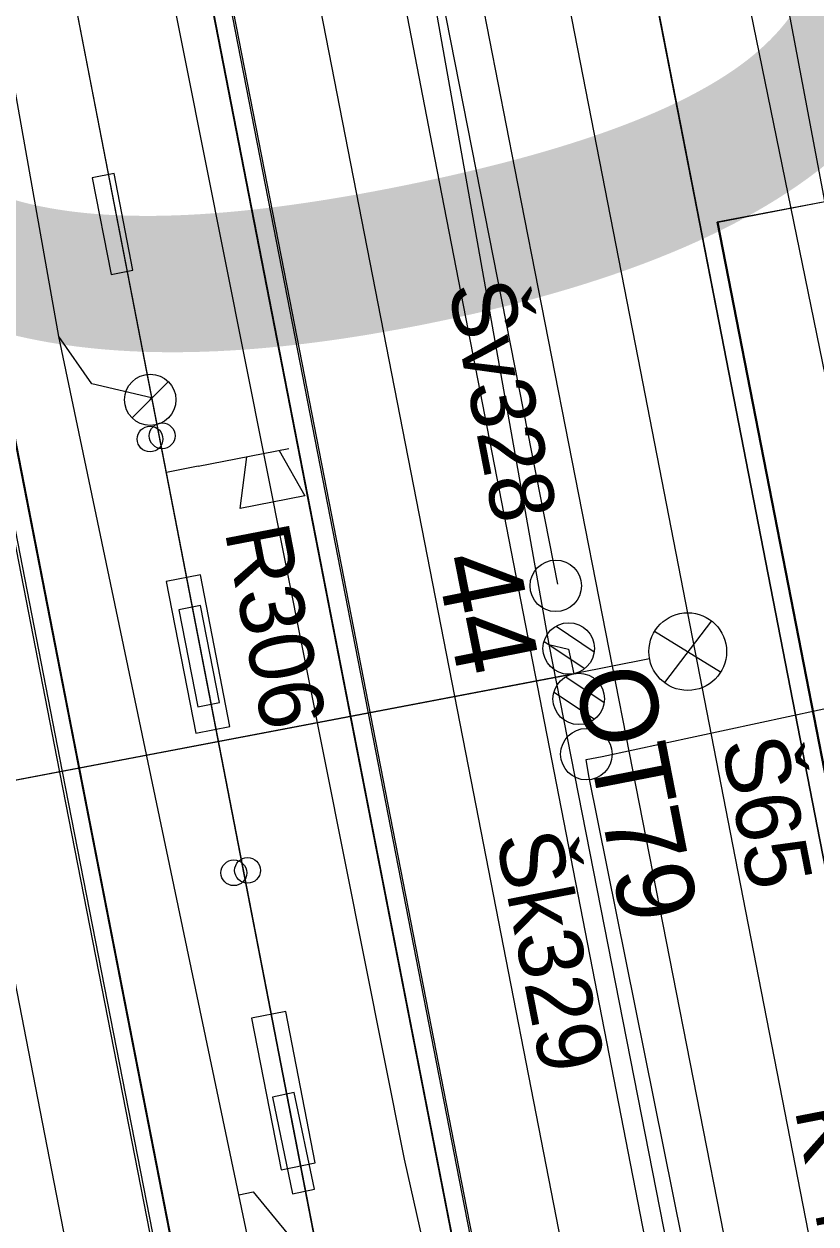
# Model space of a CAD drawing. Extents: x -545736 to -544888, y -1122892 to -1119128.
# Drawn here: x -545202.78 to -545187.41, y -1121770.21 to -1121746.9 of the extents above; entities that cross this region are included whole.
import ezdxf

# ---------------------------------------------------------------- set-up
doc = ezdxf.new("R2010")
doc.units = 0
for name, color, linetype in [('osvětlené plochy-hodnota-obrys', 7, 'Continuous'), ('Podbarveni_Nastupiste', 7, 'Continuous'), ('Podbarveni_Zastreseni_Pozemni', 7, 'Continuous'), ('Vrstva 1 - Koleje', 7, 'Continuous'), ('Vrstva 11 - Trakce', 7, 'Continuous'), ('Vrstva 14_zastreseni a nastupiste', 7, 'Continuous'), ('Vrstva 16_plochy', 7, 'Continuous'), ('Vrstva 23 - PHS - pozemni - schody - eskalatory', 7, 'Continuous'), ('Vrstva 25', 7, 'Continuous'), ('Vrstva 26', 7, 'Continuous'), ('Vrstva 29 - sdelzar', 7, 'Continuous'), ('Vrstva 31', 7, 'Continuous'), ('Vrstva 33 - prvky sdelzar', 7, 'Continuous'), ('Vrstva 4 - Teren - stezky - prechody - plochy', 7, 'Continuous'), ('Vrstva 42', 7, 'Continuous'), ('Vrstva 43', 7, 'Continuous'), ('Vrstva 44', 7, 'Continuous')]:
    doc.layers.add(name, color=color, linetype=linetype)

msp = doc.modelspace()

# ---------------------------------------------------------------- linework, layer by layer
at = {"layer": 'Podbarveni_Nastupiste'}
for p, q in [((-545191.158, -1121743.114), (-545189.242, -1121752.936)), ((-545189.242, -1121752.936), (-545187.331, -1121762.745))]:
    msp.add_line(p, q, dxfattribs=at)
for points in [[(-545217.368, -1121682.822), (-545215.446, -1121692.657), (-545213.545, -1121702.425), (-545211.641, -1121712.196), (-545209.721, -1121722.039), (-545207.816, -1121731.8), (-545205.906, -1121741.605), (-545203.994, -1121751.399), (-545202.093, -1121761.155), (-545200.179, -1121770.948), (-545198.277, -1121780.734), (-545196.359, -1121790.595), (-545195.979, -1121792.554), (-545194.455, -1121800.349), (-545192.535, -1121810.197), (-545190.626, -1121819.979), (-545188.728, -1121829.75), (-545186.804, -1121839.582), (-545184.9, -1121849.369), (-545182.993, -1121859.16)], [(-545176.664, -1121859.989), (-545178.574, -1121850.184), (-545180.481, -1121840.388), (-545182.39, -1121830.601), (-545184.299, -1121820.832), (-545186.202, -1121811.019), (-545188.114, -1121801.21), (-545190.028, -1121791.416), (-545191.936, -1121781.597), (-545194.23, -1121769.859), (-545195.758, -1121762.016), (-545197.67, -1121752.211), (-545199.585, -1121742.389), (-545201.492, -1121732.62), (-545203.329, -1121723.177), (-545205.298, -1121713.047), (-545207.216, -1121703.229), (-545209.127, -1121693.444), (-545211.033, -1121683.652)]]:
    msp.add_lwpolyline(points, dxfattribs=at)
at = {"layer": 'Podbarveni_Zastreseni_Pozemni'}
msp.add_line((-545211.47, -1121711.286), (-545201.855, -1121760.601), dxfattribs=at)
for points in [[(-545158.353, -1121955.704), (-545167.91, -1121906.688), (-545177.482, -1121857.6), (-545187.03, -1121808.63), (-545196.619, -1121759.457), (-545206.211, -1121710.262)], [(-545186.58, -1121750.229), (-545189.214, -1121750.728), (-545189.316, -1121750.748)], [(-545189.316, -1121750.748), (-545187.893, -1121758.049), (-545178.344, -1121807.045), (-545168.782, -1121856.109), (-545159.222, -1121905.16), (-545158.284, -1121909.972)], [(-545201.855, -1121760.601), (-545192.303, -1121809.6), (-545182.738, -1121858.66), (-545173.147, -1121907.858), (-545163.62, -1121956.724)]]:
    msp.add_lwpolyline(points, dxfattribs=at)
at = {"layer": 'Vrstva 1 - Koleje'}
for points in [[(-545219.01, -1121683.169), (-545217.101, -1121692.961), (-545215.17, -1121702.86), (-545213.27, -1121712.617), (-545211.361, -1121722.411), (-545209.465, -1121732.134), (-545207.557, -1121741.929), (-545205.641, -1121751.761), (-545203.736, -1121761.535), (-545201.841, -1121771.262), (-545199.933, -1121781.054), (-545197.636, -1121792.838), (-545196.098, -1121800.727), (-545194.176, -1121810.583), (-545192.282, -1121820.3), (-545190.374, -1121830.083), (-545188.448, -1121839.971), (-545186.548, -1121849.715), (-545184.635, -1121859.52)], [(-545204.598, -1121683.045), (-545202.446, -1121694.084), (-545200.893, -1121702.036), (-545198.518, -1121714.179), (-545196.602, -1121723.995), (-545194.695, -1121733.769), (-545192.79, -1121743.532), (-545190.869, -1121753.385), (-545188.974, -1121763.101), (-545187.053, -1121772.965), (-545185.151, -1121782.729), (-545183.231, -1121792.594), (-545181.323, -1121802.379), (-545179.426, -1121812.108), (-545177.532, -1121821.821), (-545175.608, -1121831.705), (-545173.691, -1121841.53), (-545171.796, -1121851.251), (-545169.872, -1121861.126)], [(-545209.393, -1121683.199), (-545207.488, -1121692.987), (-545205.563, -1121702.847), (-545203.658, -1121712.62), (-545201.742, -1121722.443), (-545199.842, -1121732.176), (-545197.931, -1121741.977), (-545196.019, -1121751.798), (-545194.112, -1121761.581), (-545192.212, -1121771.322), (-545190.282, -1121781.238), (-545188.375, -1121791.011), (-545186.47, -1121800.793), (-545184.553, -1121810.635), (-545182.663, -1121820.345), (-545180.739, -1121830.214), (-545178.835, -1121839.985), (-545176.93, -1121849.755), (-545175.02, -1121859.552)]]:
    msp.add_lwpolyline(points, dxfattribs=at)
at = {"layer": 'Vrstva 11 - Trakce'}
for p, q in [((-545192.455, -1121758.596), (-545191.713, -1121759.093)), ((-545192.686, -1121758.893), (-545191.898, -1121759.421)), ((-545220.056, -1121764.851), (-545192.111, -1121759.52)), ((-545192.263, -1121759.58), (-545191.519, -1121760.078)), ((-545192.493, -1121759.878), (-545191.707, -1121760.403))]:
    msp.add_line(p, q, dxfattribs=at)
for centre in [(-545192.208, -1121759.03), (-545192.014, -1121760.01)]:
    msp.add_circle(centre, 0.5, dxfattribs=at)
at = {"layer": 'Vrstva 14_zastreseni a nastupiste'}
for points in [[(-545217.421, -1121682.837), (-545215.499, -1121692.672), (-545213.598, -1121702.44), (-545211.694, -1121712.211), (-545209.774, -1121722.054), (-545207.869, -1121731.815), (-545205.959, -1121741.62), (-545204.047, -1121751.414), (-545202.146, -1121761.17), (-545200.232, -1121770.963), (-545198.33, -1121780.749), (-545196.412, -1121790.61), (-545196.032, -1121792.569), (-545194.508, -1121800.364), (-545192.588, -1121810.212), (-545190.679, -1121819.994), (-545188.781, -1121829.765), (-545186.857, -1121839.597), (-545184.953, -1121849.384), (-545183.046, -1121859.175)], [(-545217.368, -1121682.822), (-545215.446, -1121692.657), (-545213.545, -1121702.425), (-545211.641, -1121712.196), (-545209.721, -1121722.039), (-545207.816, -1121731.8), (-545205.906, -1121741.605), (-545203.994, -1121751.399), (-545202.093, -1121761.155), (-545200.179, -1121770.948), (-545198.277, -1121780.734), (-545196.359, -1121790.595), (-545195.979, -1121792.554), (-545194.455, -1121800.349), (-545192.535, -1121810.197), (-545190.626, -1121819.979), (-545188.728, -1121829.75), (-545186.804, -1121839.582), (-545184.9, -1121849.369), (-545182.993, -1121859.16)], [(-545176.664, -1121859.989), (-545178.574, -1121850.184), (-545180.481, -1121840.388), (-545182.39, -1121830.601), (-545184.299, -1121820.832), (-545186.202, -1121811.019), (-545188.114, -1121801.21), (-545190.028, -1121791.416), (-545191.936, -1121781.597), (-545194.23, -1121769.859), (-545195.758, -1121762.016), (-545197.67, -1121752.211), (-545199.585, -1121742.389), (-545201.492, -1121732.62), (-545203.329, -1121723.177), (-545205.298, -1121713.047), (-545207.216, -1121703.229), (-545209.127, -1121693.444), (-545211.033, -1121683.652)], [(-545176.62, -1121860.033), (-545178.53, -1121850.228), (-545180.437, -1121840.432), (-545182.346, -1121830.645), (-545184.255, -1121820.876), (-545186.158, -1121811.063), (-545188.07, -1121801.254), (-545189.984, -1121791.46), (-545191.892, -1121781.641), (-545194.186, -1121769.903), (-545195.714, -1121762.06), (-545197.626, -1121752.255), (-545199.541, -1121742.433), (-545201.448, -1121732.664), (-545203.285, -1121723.221), (-545205.254, -1121713.091), (-545207.172, -1121703.273), (-545209.083, -1121693.488), (-545210.989, -1121683.696)], [(-545206.211, -1121710.262), (-545196.619, -1121759.457), (-545187.03, -1121808.63), (-545177.482, -1121857.6), (-545167.91, -1121906.688), (-545158.353, -1121955.704)], [(-545158.353, -1121955.704), (-545167.959, -1121906.425), (-545177.532, -1121857.312), (-545187.064, -1121808.415), (-545196.682, -1121759.07), (-545206.197, -1121710.259)], [(-545211.47, -1121711.284), (-545201.855, -1121760.601), (-545192.303, -1121809.6), (-545182.738, -1121858.66), (-545173.147, -1121907.858), (-545163.62, -1121956.724), (-545163.626, -1121956.727), (-545173.205, -1121907.598), (-545182.779, -1121858.496), (-545192.361, -1121809.351), (-545201.935, -1121760.249), (-545211.481, -1121711.288)], [(-545168.235, -1121860.711), (-545170.146, -1121850.904), (-545172.046, -1121841.135), (-545173.955, -1121831.302), (-545175.868, -1121821.513), (-545177.789, -1121811.689), (-545179.691, -1121801.918), (-545181.6, -1121792.141), (-545183.504, -1121782.344), (-545185.417, -1121772.514), (-545187.331, -1121762.745), (-545189.242, -1121752.936), (-545191.158, -1121743.114)], [(-545168.235, -1121860.711), (-545170.146, -1121850.904), (-545172.046, -1121841.135), (-545173.955, -1121831.302), (-545175.868, -1121821.513), (-545177.789, -1121811.689), (-545179.691, -1121801.918), (-545181.6, -1121792.141), (-545183.504, -1121782.344), (-545185.417, -1121772.514), (-545187.331, -1121762.745), (-545189.242, -1121752.936), (-545191.158, -1121743.114)], [(-545158.29, -1121909.976), (-545159.275, -1121904.923), (-545168.857, -1121855.768), (-545178.402, -1121806.802), (-545187.951, -1121757.812), (-545189.328, -1121750.75)], [(-545189.316, -1121750.748), (-545187.893, -1121758.049), (-545178.344, -1121807.045), (-545168.782, -1121856.109), (-545159.222, -1121905.16), (-545158.284, -1121909.972)]]:
    msp.add_lwpolyline(points, dxfattribs=at)
msp.add_lwpolyline([(-545189.316, -1121750.748), (-545183.85, -1121749.697), (-545183.838, -1121749.692), (-545186.58, -1121750.229), (-545189.328, -1121750.75)], close=True, dxfattribs=at)
for centre in [(-545200.337, -1121754.962), (-545200.101, -1121754.9), (-545198.444, -1121763.34), (-545198.71, -1121763.387)]:
    msp.add_circle(centre, 0.25, dxfattribs=at)
at = {"layer": 'Vrstva 16_plochy'}
for points in [[(-545217.368, -1121682.822), (-545215.446, -1121692.657), (-545213.545, -1121702.425), (-545211.641, -1121712.196), (-545209.721, -1121722.039), (-545207.816, -1121731.8), (-545205.906, -1121741.605), (-545203.994, -1121751.399), (-545202.093, -1121761.155), (-545200.179, -1121770.948), (-545198.277, -1121780.734), (-545196.359, -1121790.595), (-545195.979, -1121792.554), (-545194.455, -1121800.349), (-545192.535, -1121810.197), (-545190.626, -1121819.979), (-545188.728, -1121829.75), (-545186.804, -1121839.582), (-545184.9, -1121849.369), (-545182.993, -1121859.16)], [(-545176.664, -1121859.989), (-545178.574, -1121850.184), (-545180.481, -1121840.388), (-545182.39, -1121830.601), (-545184.299, -1121820.832), (-545186.202, -1121811.019), (-545188.114, -1121801.21), (-545190.028, -1121791.416), (-545191.936, -1121781.597), (-545194.23, -1121769.859), (-545195.758, -1121762.016), (-545197.67, -1121752.211), (-545199.585, -1121742.389), (-545201.492, -1121732.62), (-545203.329, -1121723.177), (-545205.298, -1121713.047), (-545207.216, -1121703.229), (-545209.127, -1121693.444), (-545211.033, -1121683.652)], [(-545168.235, -1121860.711), (-545170.146, -1121850.904), (-545172.046, -1121841.135), (-545173.955, -1121831.302), (-545175.868, -1121821.513), (-545177.789, -1121811.689), (-545179.691, -1121801.918), (-545181.6, -1121792.141), (-545183.504, -1121782.344), (-545185.417, -1121772.514), (-545187.331, -1121762.745), (-545189.242, -1121752.936), (-545191.158, -1121743.114)]]:
    msp.add_lwpolyline(points, dxfattribs=at)
at = {"layer": 'Vrstva 23 - PHS - pozemni - schody - eskalatory'}
for points in [[(-545199.359, -1121757.603), (-545200.022, -1121757.732), (-545199.449, -1121760.673), (-545198.786, -1121760.543)], [(-545197.701, -1121766.084), (-545198.364, -1121766.213), (-545197.791, -1121769.154), (-545197.128, -1121769.024)]]:
    msp.add_lwpolyline(points, close=True, dxfattribs=at)
at = {"layer": 'Vrstva 25'}
for p, q in [((-545189.26, -1121759.493), (-545190.544, -1121758.701)), ((-545189.439, -1121758.494), (-545190.352, -1121759.693)), ((-545190.639, -1121759.233), (-545192.111, -1121759.52))]:
    msp.add_line(p, q, dxfattribs=at)
msp.add_lwpolyline([(-545192.111, -1121759.52), (-545220.056, -1121764.851)], dxfattribs=at)
msp.add_circle((-545189.898, -1121759.091), 0.754, dxfattribs=at)
at = {"layer": 'Vrstva 26'}
for points in [[(-545196.305, -1121738.106), (-545192.594, -1121758.954), (-545192.215, -1121759.042), (-545192.111, -1121759.52)], [(-545192.594, -1121758.954), (-545187.356, -1121785.651), (-545180.774, -1121819.253), (-545180.549, -1121818.885), (-545180.616, -1121818.465)]]:
    msp.add_lwpolyline(points, dxfattribs=at)
at = {"layer": 'Vrstva 29 - sdelzar'}
msp.add_line((-545199.4, -1121755.49), (-545200.02, -1121755.61), dxfattribs=at)
for points in [[(-545161.23, -1121954.22), (-545161.32, -1121954.32), (-545161.96, -1121950.99), (-545166.14, -1121929.44), (-545169.48, -1121912.2), (-545172.98, -1121894.15), (-545175.25, -1121882.41), (-545176.61, -1121875.48), (-545179.9, -1121858.78), (-545183.24, -1121841.76), (-545186.55, -1121824.95), (-545189.52, -1121809.83), (-545189.53, -1121809.79), (-545193.1, -1121791.33), (-545195.35, -1121779.72), (-545196.68, -1121772.84), (-545200.02, -1121755.61), (-545203.25, -1121738.95), (-545206.49, -1121722.18), (-545208.31, -1121712.8), (-545208.32, -1121712.72)], [(-545196.88, -1121771.78), (-545196.89, -1121771.78), (-545206.68, -1121721.22)]]:
    msp.add_lwpolyline(points, dxfattribs=at)
at = {"layer": 'Vrstva 31'}
msp.add_lwpolyline([(-545182.27, -1121771.39), (-545183.53, -1121770.06), (-545186.87, -1121752.3), (-545190.6, -1121732.5), (-545190.35, -1121731.88), (-545190.67, -1121731.46), (-545194.12, -1121715.58), (-545193.82, -1121715)], dxfattribs=at)
at = {"layer": 'Vrstva 33 - prvky sdelzar'}
msp.add_line((-545199.4, -1121755.49), (-545197.641, -1121755.149), dxfattribs=at)
for points in [[(-545201.036, -1121749.803), (-545201.46, -1121749.886), (-545201.093, -1121751.768), (-545200.669, -1121751.685)], [(-545199.412, -1121760.163), (-545198.988, -1121760.08), (-545199.355, -1121758.198), (-545199.779, -1121758.281)], [(-545197.536, -1121767.656), (-545197.96, -1121767.745), (-545197.568, -1121769.622), (-545197.145, -1121769.533)]]:
    msp.add_lwpolyline(points, close=True, dxfattribs=at)
msp.add_lwpolyline([(-545197.829, -1121755.186), (-545197.333, -1121756.068), (-545198.589, -1121756.311), (-545198.458, -1121755.308)], dxfattribs=at)
at = {"layer": 'Vrstva 4 - Teren - stezky - prechody - plochy'}
for points in [[(-545217.421, -1121682.837), (-545215.499, -1121692.672), (-545213.598, -1121702.44), (-545211.694, -1121712.211), (-545209.774, -1121722.054), (-545207.869, -1121731.815), (-545205.959, -1121741.62), (-545204.047, -1121751.414), (-545202.146, -1121761.17), (-545200.232, -1121770.963), (-545198.33, -1121780.749), (-545196.412, -1121790.61), (-545196.032, -1121792.569), (-545194.508, -1121800.364), (-545192.588, -1121810.212), (-545190.679, -1121819.994), (-545188.781, -1121829.765), (-545186.857, -1121839.597), (-545184.953, -1121849.384), (-545183.046, -1121859.175)], [(-545176.62, -1121860.033), (-545178.53, -1121850.228), (-545180.437, -1121840.432), (-545182.346, -1121830.645), (-545184.255, -1121820.876), (-545186.158, -1121811.063), (-545188.07, -1121801.254), (-545189.984, -1121791.46), (-545191.892, -1121781.641), (-545194.186, -1121769.903), (-545195.714, -1121762.06), (-545197.626, -1121752.255), (-545199.541, -1121742.433), (-545201.448, -1121732.664), (-545203.285, -1121723.221), (-545205.254, -1121713.091), (-545207.172, -1121703.273), (-545209.083, -1121693.488), (-545210.989, -1121683.696)], [(-545146.11, -1122004.734), (-545145.37, -1122004.712), (-545146.573, -1121994.03), (-545148.01, -1121983.54), (-545148.508, -1121980.262), (-545148.842, -1121978.248), (-545150.866, -1121967.009), (-545156.33, -1121939.097), (-545168.64, -1121875.718), (-545175.381, -1121841.399), (-545180.031, -1121817.339), (-545184.955, -1121792.055), (-545193.253, -1121749.702), (-545199.085, -1121719.832), (-545202.547, -1121701.925)], [(-545146.11, -1122004.734), (-545147.669, -1121994.146), (-545149.368, -1121983.787), (-545152.408, -1121967.248), (-545157.762, -1121939.32), (-545170.037, -1121876.045), (-545176.72, -1121842.206), (-545181.396, -1121818.39), (-545186.868, -1121790.341), (-545194.851, -1121749.267), (-545200.506, -1121720.067), (-545204.102, -1121702.263)], [(-545191.158, -1121743.114), (-545189.242, -1121752.936), (-545187.331, -1121762.745), (-545185.417, -1121772.514), (-545183.504, -1121782.344), (-545181.6, -1121792.141), (-545179.691, -1121801.918), (-545177.789, -1121811.689), (-545175.868, -1121821.513), (-545173.955, -1121831.302), (-545172.046, -1121841.135), (-545170.146, -1121850.904), (-545168.235, -1121860.711)]]:
    msp.add_lwpolyline(points, dxfattribs=at)
at = {"layer": 'Vrstva 42'}
msp.add_lwpolyline([(-545187.672, -1121807.861), (-545188.279, -1121805.317), (-545190.092, -1121796.779), (-545192.19, -1121786.382), (-545191.911, -1121784.451), (-545193.213, -1121778.689), (-545193.775, -1121776.175), (-545195.394, -1121768.95), (-545201.581, -1121737.891), (-545201.754, -1121737.117)], dxfattribs=at)
at = {"layer": 'Vrstva 43'}
msp.add_line((-545200.686, -1121754.551), (-545199.981, -1121753.847), dxfattribs=at)
for centre, radius in [((-545200.333, -1121754.2), 0.498), ((-545192.46, -1121757.813), 0.5), ((-545191.865, -1121761.083), 0.5)]:
    msp.add_circle(centre, radius, dxfattribs=at)
at = {"layer": 'Vrstva 44'}
for points in [[(-545179.207, -1121787.923), (-545179.228, -1121787.91), (-545180.863, -1121788.15), (-545183.15, -1121777.88), (-545183.311, -1121775.897), (-545183.44, -1121775.476), (-545183.443, -1121775.191), (-545185.112, -1121766.996), (-545185.912, -1121760.262), (-545186.044, -1121759.927), (-545185.994, -1121759.752), (-545190.795, -1121736.279), (-545190.792, -1121736.111), (-545190.892, -1121735.893), (-545191.571, -1121731.806), (-545191.646, -1121731.486)], [(-545192.417, -1121757.784), (-545197.334, -1121732.822), (-545197.31, -1121732.52)], [(-545193.263, -1121790.651), (-545193.435, -1121790.614), (-545194.668, -1121790.77), (-545194.89, -1121790.156), (-545196.925, -1121779.971), (-545196.801, -1121779.276), (-545196.677, -1121779.094), (-545196.68, -1121778.86), (-545198.613, -1121769.642), (-545202.109, -1121752.968), (-545204.786, -1121737.89), (-545205.468, -1121734.502), (-545205.485, -1121734.161)], [(-545200.334, -1121754.199), (-545200.31, -1121754.159), (-545201.465, -1121753.891), (-545202.109, -1121752.968)], [(-545186.912, -1121785.868), (-545191.819, -1121761.502), (-545191.87, -1121761.188), (-545191.556, -1121761.126), (-545186.141, -1121759.962), (-545186.044, -1121759.927)], [(-545198.613, -1121769.642), (-545198.337, -1121769.584), (-545197.088, -1121771.103), (-545197.095, -1121771.127)]]:
    msp.add_lwpolyline(points, dxfattribs=at)

# ---------------------------------------------------------------- texts
at = {"layer": 'osvětlené plochy-hodnota-obrys'}
msp.add_text('30', height=22.7812, rotation=281.0956, dxfattribs=at).set_placement((-545212.618, -1121722.87))
at = {"layer": 'Vrstva 11 - Trakce'}
msp.add_text('44', height=1.6, rotation=281.2049, dxfattribs=at).set_placement((-545194.801, -1121757.296))
at = {"layer": 'Vrstva 25'}
msp.add_text('OT79', height=1.5, rotation=281.0364, dxfattribs=at).set_placement((-545192.111, -1121759.52))
at = {"layer": 'Vrstva 33 - prvky sdelzar'}
for s, rotation, p in [('R306', 280.9585, (-545198.891, -1121756.752)), ('K 4.2', 281.0302, (-545187.825, -1121767.983))]:
    msp.add_text(s, height=1.25, rotation=rotation, dxfattribs=at).set_placement(p)
at = {"layer": 'Vrstva 43'}
for s, rotation, p in [('Šv328', 281.0323, (-545194.555, -1121752.003)), ('Š65', 281.0281, (-545189.252, -1121760.86)), ('Šk329', 281.0323, (-545193.628, -1121762.694))]:
    msp.add_text(s, height=1.25, rotation=rotation, dxfattribs=at).set_placement(p)

doc.saveas('drawing.dxf')
